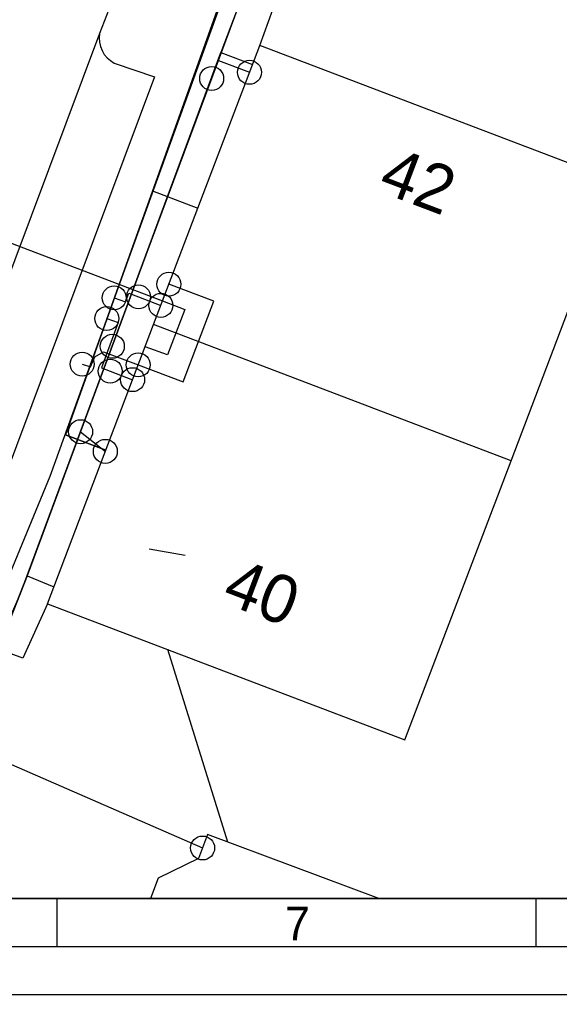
# Model space of a CAD drawing. Extents: x 192672 to 192910, y 446344 to 446512.
# Drawn here: x 192729.86 to 192741.13, y 446343.56 to 446363.89 of the extents above; entities that cross this region are included whole.
import ezdxf

# ---------------------------------------------------------------- set-up
doc = ezdxf.new("R2010")
doc.units = 0
for name, color, linetype in [('( Toegevoegd 29-11-2021 14_41_42) wegdeel vlak', 7, 'Continuous'), ('1010 viewport', 7, 'Continuous'), ('B-OI-KL-()_MANTELBUIS_WATER-G', 7, 'Continuous'), ('B-OI-KL-BUISLEIDING_OLIEGASCHEMICALIEN_GASLAGEDRUK-G', 7, 'Continuous'), ('B-OI-KL-DATA-G', 7, 'Continuous'), ('B-OI-KL-DATA_GTWP-S', 7, 'Continuous'), ('B-OI-KL-DATA_KABELBED-G', 7, 'Continuous'), ('B-OI-KL-DATA_MOF-S', 7, 'Continuous'), ('B-OI-KL-ET_LS-G', 7, 'Continuous'), ('B-OI-KL-ET_LS_DELIVERYPOINT-S', 7, 'Continuous'), ('B-OI-KL-ET_LS_MOF-S', 7, 'Continuous'), ('B-OI-KL-GAS_LD_AFTAKZADEL-S', 7, 'Continuous'), ('B-OI-KL-GAS_LD_DELIVERYPOINT-S', 7, 'Continuous'), ('B-OI-KL-GAS_LD_OVERGANGSSTUK-S', 7, 'Continuous'), ('B-OI-KL-WATER-G', 7, 'Continuous'), ('Default', 7, 'Continuous'), ('huisnummerreeks BGT', 7, 'Continuous'), ('kant verharding', 7, 'Continuous'), ('pand op maaiveld vlak', 7, 'Continuous'), ('X-XX-AL-TEKENBLAD-S', 7, 'Continuous')]:
    doc.layers.add(name, color=color, linetype=linetype)

# ---------------------------------------------------------------- blocks, each defined once
blk = doc.blocks.new('B-OI-KL-GAS_LD_AFTAKZADEL-S')
at = {"layer": 'Default'}
blk.add_circle((0, 0), 0.25, dxfattribs=at)
blk = doc.blocks.new('B-OI-KL-GAS_LD_DELIVERYPOINT-S')
at = {"layer": 'Default'}
blk.add_circle((0, 0), 0.25, dxfattribs=at)
blk = doc.blocks.new('B-OI-KL-GAS_LD_OVERGANGSSTUK-S')
at = {"layer": 'Default'}
blk.add_circle((0, 0), 0.25, dxfattribs=at)
blk = doc.blocks.new('B-OI-KL-ET_LS_DELIVERYPOINT-S')
at = {"layer": 'Default'}
blk.add_circle((0, 0), 0.25, dxfattribs=at)
blk = doc.blocks.new('B-OI-KL-ET_LS_MOF-S')
at = {"layer": 'Default'}
blk.add_circle((0, 0), 0.25, dxfattribs=at)
blk = doc.blocks.new('B-OI-KL-DATA_GTWP-S')
at = {"layer": 'Default'}
blk.add_circle((0, 0), 0.25, dxfattribs=at)
blk = doc.blocks.new('B-OI-KL-DATA_MOF-S')
at = {"layer": 'Default'}
blk.add_circle((0, 0), 0.25, dxfattribs=at)

msp = doc.modelspace()

# ---------------------------------------------------------------- linework, layer by layer
at = {"layer": '( Toegevoegd 29-11-2021 14_41_42) wegdeel vlak'}
for p, q in [((192734.872, 446363.349), (192737.803, 446371.456)), ((192731.919, 446364.598), (192731.529, 446363.599))]:
    msp.add_line(p, q, dxfattribs=at)
msp.add_lwpolyline([(192730.442, 446351.705), (192729.93, 446350.568), (192729.687, 446350.658), (192727.788, 446345.556)], dxfattribs=at)
at = {"layer": '1010 viewport'}
msp.add_lwpolyline([(192675.743, 446509.756), (192860.643, 446509.756), (192860.643, 446345.556), (192675.743, 446345.556)], close=True, dxfattribs=at)
at = {"layer": 'B-OI-KL-()_MANTELBUIS_WATER-G'}
msp.add_lwpolyline([(192732.565, 446358.128), (192732.845, 446358.022)], dxfattribs=at)
at = {"layer": 'B-OI-KL-BUISLEIDING_OLIEGASCHEMICALIEN_GASLAGEDRUK-G'}
for points in [[(192739.671, 446379.747), (192730.49, 446354.362), (192728.26, 446348.959), (192726.987, 446345.556)], [(192731.837, 446358.085), (192732.072, 446358), (192732.138, 446358.184), (192732.342, 446358.106)], [(192732.342, 446358.106), (192732.81, 446357.928)], [(192731.68, 446357.653), (192731.916, 446357.568), (192731.574, 446356.624), (192731.753, 446356.556)], [(192731.753, 446356.556), (192732.22, 446356.378)]]:
    msp.add_lwpolyline(points, dxfattribs=at)
at = {"layer": 'B-OI-KL-DATA-G'}
for points in [[(192751.673, 446411.261), (192751.244, 446410.174), (192750.935, 446409.68), (192750.147, 446407.673), (192750.467, 446406.312), (192749.5, 446403.782), (192748.987, 446403.342), (192747.735, 446399.921), (192747.259, 446399.193), (192746.924, 446398.578), (192744.851, 446393.422), (192744.761, 446392.29), (192744.458, 446390.955), (192740.313, 446379.795), (192737.259, 446371.63), (192734.058, 446363.201), (192730.017, 446352.288), (192729.223, 446350.283), (192728.827, 446349.172), (192727.477, 446345.556)], [(192777.905, 446365.29), (192778.164, 446365.987), (192777.507, 446366.23), (192773.332, 446367.794), (192762.994, 446371.683), (192740.707, 446379.788), (192739.862, 446380.106), (192736.793, 446371.939), (192730.818, 446355.23), (192731.661, 446354.909)], [(192731.661, 446354.909), (192730.818, 446355.23), (192736.793, 446371.939), (192739.862, 446380.106), (192740.707, 446379.788), (192762.994, 446371.683), (192773.332, 446367.794), (192777.507, 446366.23), (192792.515, 446360.708), (192794.868, 446359.138), (192813.343, 446352.261), (192813.029, 446351.418), (192812.66, 446350.461), (192825.476, 446345.665), (192825.435, 446345.556)], [(192825.435, 446345.556), (192825.476, 446345.665), (192812.66, 446350.461), (192813.029, 446351.418), (192813.343, 446352.261), (192794.868, 446359.138), (192792.515, 446360.708), (192777.507, 446366.23), (192773.332, 446367.794), (192762.994, 446371.683), (192740.707, 446379.788), (192739.862, 446380.106), (192736.793, 446371.939), (192730.818, 446355.23), (192731.661, 446354.909)], [(192731.661, 446354.909), (192730.818, 446355.23), (192736.793, 446371.939), (192739.862, 446380.106), (192740.707, 446379.788), (192762.994, 446371.683), (192773.332, 446367.794), (192777.507, 446366.23), (192792.515, 446360.708), (192794.868, 446359.138), (192813.343, 446352.261), (192813.029, 446351.418), (192812.66, 446350.461), (192825.476, 446345.665), (192825.435, 446345.556)], [(192825.435, 446345.556), (192825.476, 446345.665), (192812.66, 446350.461), (192813.029, 446351.418), (192813.343, 446352.261), (192794.868, 446359.138), (192792.515, 446360.708), (192777.507, 446366.23), (192773.332, 446367.794), (192762.994, 446371.683), (192740.707, 446379.788), (192739.862, 446380.106), (192736.793, 446371.939), (192730.818, 446355.23), (192731.661, 446354.909)], [(192825.435, 446345.556), (192825.476, 446345.665), (192812.66, 446350.461), (192813.029, 446351.418), (192813.343, 446352.261), (192794.868, 446359.138), (192792.515, 446360.708), (192777.507, 446366.23), (192773.332, 446367.794), (192762.994, 446371.683), (192740.707, 446379.788), (192739.862, 446380.106), (192736.793, 446371.939), (192730.818, 446355.23), (192731.661, 446354.909)], [(192825.435, 446345.556), (192825.476, 446345.665), (192812.66, 446350.461), (192813.029, 446351.418), (192813.343, 446352.261), (192794.868, 446359.138), (192792.515, 446360.708), (192777.507, 446366.23), (192773.332, 446367.794), (192762.994, 446371.683), (192740.707, 446379.788), (192739.862, 446380.106), (192736.793, 446371.939), (192730.818, 446355.23), (192731.661, 446354.909)], [(192825.435, 446345.556), (192825.476, 446345.665), (192812.66, 446350.461), (192813.029, 446351.418), (192813.343, 446352.261), (192794.868, 446359.138), (192792.515, 446360.708), (192777.507, 446366.23), (192773.332, 446367.794), (192762.994, 446371.683), (192740.707, 446379.788), (192739.862, 446380.106), (192736.793, 446371.939), (192730.818, 446355.23), (192731.661, 446354.909)], [(192731.661, 446354.909), (192730.818, 446355.23), (192736.793, 446371.939), (192739.862, 446380.106), (192740.707, 446379.788), (192762.994, 446371.683), (192773.332, 446367.794), (192777.507, 446366.23), (192792.515, 446360.708), (192794.868, 446359.138), (192813.343, 446352.261), (192813.029, 446351.418), (192812.66, 446350.461), (192825.476, 446345.665), (192825.435, 446345.556)], [(192731.661, 446354.909), (192730.818, 446355.23), (192736.793, 446371.939), (192739.862, 446380.106), (192740.707, 446379.788), (192762.994, 446371.683), (192773.332, 446367.794), (192777.507, 446366.23), (192792.515, 446360.708), (192794.868, 446359.138), (192813.343, 446352.261), (192813.029, 446351.418), (192812.66, 446350.461), (192825.476, 446345.665), (192825.435, 446345.556)], [(192825.435, 446345.556), (192825.476, 446345.665), (192812.66, 446350.461), (192813.029, 446351.418), (192813.343, 446352.261), (192794.868, 446359.138), (192792.515, 446360.708), (192777.507, 446366.23), (192773.332, 446367.794), (192762.994, 446371.683), (192740.707, 446379.788), (192739.862, 446380.106), (192736.793, 446371.939), (192730.818, 446355.23), (192731.661, 446354.909)], [(192825.435, 446345.556), (192825.476, 446345.665), (192812.66, 446350.461), (192813.029, 446351.418), (192813.343, 446352.261), (192794.868, 446359.138), (192792.515, 446360.708), (192777.507, 446366.23), (192773.332, 446367.794), (192762.994, 446371.683), (192740.707, 446379.788), (192739.862, 446380.106), (192736.793, 446371.939), (192730.818, 446355.23), (192731.661, 446354.909)], [(192777.905, 446365.29), (192778.164, 446365.987), (192777.507, 446366.23), (192773.332, 446367.794), (192762.994, 446371.683), (192740.707, 446379.788), (192739.862, 446380.106), (192736.793, 446371.939), (192732.637, 446360.318), (192733.582, 446359.958)], [(192730.017, 446352.288), (192734.058, 446363.201), (192734.719, 446362.949)], [(192733.315, 446352.709), (192732.562, 446352.846)], [(192727.477, 446345.556), (192728.827, 446349.172), (192729.223, 446350.283), (192730.017, 446352.288)], [(192730.017, 446352.288), (192730.575, 446352.055)], [(192734.207, 446346.735), (192732.957, 446350.748)], [(192734.207, 446346.735), (192732.957, 446350.748)], [(192734.207, 446346.735), (192732.957, 446350.748)], [(192734.207, 446346.735), (192732.957, 446350.748)], [(192734.207, 446346.735), (192732.957, 446350.748)], [(192734.207, 446346.735), (192732.957, 446350.748)], [(192734.207, 446346.735), (192732.957, 446350.748)], [(192734.207, 446346.735), (192732.957, 446350.748)], [(192734.207, 446346.735), (192732.957, 446350.748)], [(192734.207, 446346.735), (192732.957, 446350.748)], [(192734.207, 446346.735), (192732.957, 446350.748)]]:
    msp.add_lwpolyline(points, dxfattribs=at)
at = {"layer": 'B-OI-KL-DATA_KABELBED-G'}
for points in [[(192727.294, 446345.556), (192728.54, 446348.852), (192729.881, 446351.918), (192731.796, 446357.074), (192734.009, 446363.035), (192739.493, 446377.8), (192741.838, 446384.116), (192744.353, 446390.875), (192744.468, 446391.186)], [(192743.934, 446378.615), (192739.862, 446380.106), (192736.793, 446371.939), (192732.637, 446360.318)], [(192731.796, 446357.074), (192734.009, 446363.035), (192734.658, 446362.788)], [(192732.637, 446360.318), (192730.818, 446355.23), (192731.661, 446354.909)], [(192732.637, 446360.318), (192733.582, 446359.958)], [(192731.135, 446355.293), (192731.651, 446354.883)], [(192733.315, 446352.709), (192732.562, 446352.846)], [(192734.207, 446346.735), (192732.957, 446350.748)], [(192727.294, 446345.556), (192728.54, 446348.852), (192733.681, 446346.611)]]:
    msp.add_lwpolyline(points, dxfattribs=at)
at = {"layer": 'B-OI-KL-ET_LS-G'}
for points in [[(192732.337, 446356.686), (192733.272, 446356.33), (192733.912, 446358.013), (192732.977, 446358.368)], [(192731.167, 446356.703), (192731.343, 446356.648), (192731.43, 446356.852), (192731.614, 446356.961), (192732.337, 446356.686)]]:
    msp.add_lwpolyline(points, dxfattribs=at)
at = {"layer": 'B-OI-KL-WATER-G'}
for points in [[(192722.111, 446362.105), (192722.346, 446362.018), (192732.845, 446358.022)], [(192732.845, 446358.022), (192733.312, 446357.844), (192732.95, 446356.893), (192732.479, 446357.06)], [(192732.565, 446358.128), (192732.845, 446358.022)]]:
    msp.add_lwpolyline(points, dxfattribs=at)
at = {"layer": 'kant verharding'}
msp.add_line((192731.529, 446363.599), (192727.683, 446353.343), dxfattribs=at)
msp.add_lwpolyline([(192731.835, 446362.98), (192732.679, 446362.694), (192729.153, 446353.29), (192728.352, 446353.623)], dxfattribs=at)
msp.add_arc((192732.117, 446363.505), 0.596, 170.8881, 241.7225, dxfattribs=at)
at = {"layer": 'pand op maaiveld vlak'}
for p, q in [((192732.657, 446357.527), (192734.872, 446363.349)), ((192730.442, 446351.705), (192732.657, 446357.527)), ((192740.119, 446354.688), (192732.657, 446357.527))]:
    msp.add_line(p, q, dxfattribs=at)
for points in [[(192740.119, 446354.688), (192742.334, 446360.51), (192734.872, 446363.349)], [(192730.442, 446351.705), (192737.904, 446348.866), (192740.119, 446354.688)], [(192737.358, 446345.556), (192733.786, 446346.892), (192733.598, 446346.389), (192732.755, 446345.984), (192732.595, 446345.556)]]:
    msp.add_lwpolyline(points, dxfattribs=at)
at = {"layer": 'X-XX-AL-TEKENBLAD-S'}
for p, q in [((192730.643, 446344.556), (192730.643, 446345.556)), ((192740.643, 446344.556), (192740.643, 446345.556)), ((192674.743, 446344.556), (192908.543, 446344.556)), ((192671.743, 446343.556), (192909.543, 446343.556))]:
    msp.add_line(p, q, dxfattribs=at)
msp.add_lwpolyline([(192675.743, 446345.556), (192907.543, 446345.556), (192907.543, 446509.756), (192675.743, 446509.756)], close=True, dxfattribs=at)

# ---------------------------------------------------------------- block references
at = {"layer": 'B-OI-KL-DATA_GTWP-S'}
for p in [(192734.658, 446362.788), (192731.796, 446357.074), (192731.135, 446355.293), (192731.651, 446354.883), (192733.681, 446346.611)]:
    msp.add_blockref('B-OI-KL-DATA_GTWP-S', p, dxfattribs=at)
at = {"layer": 'B-OI-KL-DATA_MOF-S'}
for p in [(192733.87, 446362.66), (192731.796, 446357.074), (192731.135, 446355.293)]:
    msp.add_blockref('B-OI-KL-DATA_MOF-S', p, dxfattribs=at)
at = {"layer": 'B-OI-KL-ET_LS_DELIVERYPOINT-S'}
for p in [(192732.977, 446358.368), (192732.337, 446356.686)]:
    msp.add_blockref('B-OI-KL-ET_LS_DELIVERYPOINT-S', p, dxfattribs=at)
at = {"layer": 'B-OI-KL-ET_LS_MOF-S'}
msp.add_blockref('B-OI-KL-ET_LS_MOF-S', (192731.167, 446356.703), dxfattribs=at)
at = {"layer": 'B-OI-KL-GAS_LD_AFTAKZADEL-S'}
for p in [(192731.837, 446358.085), (192731.68, 446357.653)]:
    msp.add_blockref('B-OI-KL-GAS_LD_AFTAKZADEL-S', p, dxfattribs=at)
at = {"layer": 'B-OI-KL-GAS_LD_DELIVERYPOINT-S'}
for p in [(192732.81, 446357.928), (192732.22, 446356.378)]:
    msp.add_blockref('B-OI-KL-GAS_LD_DELIVERYPOINT-S', p, dxfattribs=at)
at = {"layer": 'B-OI-KL-GAS_LD_OVERGANGSSTUK-S'}
for p in [(192732.342, 446358.106), (192731.753, 446356.556)]:
    msp.add_blockref('B-OI-KL-GAS_LD_OVERGANGSSTUK-S', p, dxfattribs=at)

# ---------------------------------------------------------------- texts
at = {"layer": 'huisnummerreeks BGT'}
for s, p in [('42', (192737.312, 446360.322)), ('40', (192734.051, 446351.744))]:
    msp.add_text(s, height=1, rotation=339.2, dxfattribs=at).set_placement(p)
at = {"layer": 'X-XX-AL-TEKENBLAD-S'}
msp.add_text('7', height=0.7, dxfattribs=at).set_placement((192735.399, 446344.685))

doc.saveas('drawing.dxf')
